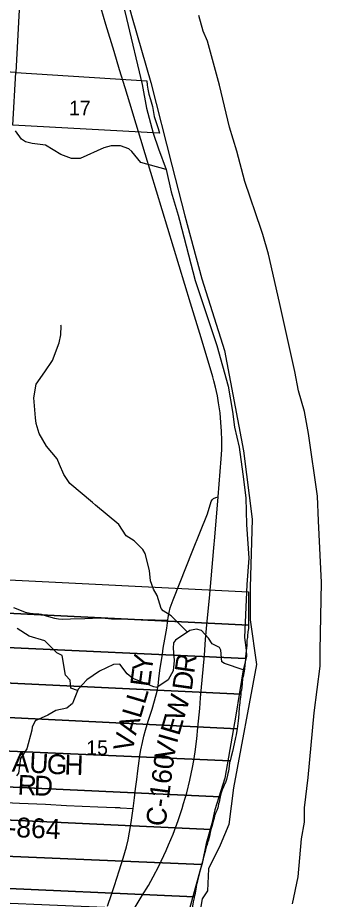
# Model space of a CAD drawing. Extents: x 1878108 to 2183446, y 146837 to 508383.
# Drawn here: x 2058566 to 2063175, y 222055 to 235414 of the extents above; entities that cross this region are included whole.
import ezdxf

# ---------------------------------------------------------------- set-up
doc = ezdxf.new("R2010")
doc.units = 0
for name, color, linetype in [('GM_X_County', 7, 'Continuous'), ('GM_X_County_Road', 7, 'Continuous'), ('GM_X_County_Road_Text', 7, 'Continuous'), ('GM_X_Major_River', 7, 'Continuous'), ('GM_X_Minor_River', 7, 'Continuous'), ('GM_X_Section', 7, 'Continuous'), ('GM_X_Section_Text', 7, 'Continuous'), ('GM_X_State_Route', 7, 'Continuous'), ('GM_X_Township', 7, 'Continuous'), ('GM_X_Township_Road', 7, 'Continuous'), ('GM_X_Township_Road_Text', 7, 'Continuous')]:
    doc.layers.add(name, color=color, linetype=linetype)

msp = doc.modelspace()

# ---------------------------------------------------------------- linework, layer by layer
at = {"layer": 'GM_X_County'}
msp.add_lwpolyline([(2059924, 236768), (2060306, 235412), (2060587, 234431), (2060906, 233181), (2061102, 232412), (2061359, 231454), (2061704, 230373), (2061995, 228851), (2062127, 227815), (2062097, 226779), (2062094, 226291), (2062189, 225615), (2061843, 223747), (2061773, 223187), (2061640, 222876), (2061464, 222520), (2061447, 222182), (2061367, 222065), (2061239, 221341)], dxfattribs=at)
at = {"layer": 'GM_X_County_Road'}
msp.add_lwpolyline([(2059931, 221950), (2059989, 222129), (2060034, 222265), (2060108, 222487), (2060166, 222678), (2060219, 222851), (2060244, 222958), (2060265, 223072), (2060289, 223222), (2060319, 223430), (2060340, 223593), (2060356, 223729), (2060374, 223871), (2060390, 224000), (2060410, 224153), (2060421, 224235), (2060437, 224321), (2060460, 224434), (2060479, 224530), (2060505, 224616), (2060547, 224753), (2060606, 224939), (2060643, 225062), (2060683, 225211), (2060699, 225291), (2060710, 225396), (2060723, 225522), (2060764, 225772), (2060776, 225861), (2060798, 225997), (2060829, 226166), (2060845, 226287), (2060850, 226327), (2060864, 226400), (2060880, 226472), (2060924, 226594), (2061227, 227346), (2061331, 227609), (2061445, 227898), (2061502, 228081), (2061518, 228108), (2061539, 228127), (2061575, 228143), (2061608, 228152)], dxfattribs=at)
at = {"layer": 'GM_X_Major_River'}
for points in [[(2060097, 235898), (2060218, 235400), (2060455, 234402), (2060521, 234042), (2060621, 233662), (2060702, 233428), (2060821, 233115), (2060897, 232777), (2061003, 232419), (2061021, 232347), (2061262, 231429), (2061590, 230448), (2061759, 229830), (2061825, 229448), (2061857, 229208), (2061928, 228904), (2061984, 228495), (2062028, 228139), (2062037, 227734)], [(2061448, 235057), (2061381, 235209), (2061314, 235447)], [(2063130, 227790), (2063116, 228166), (2062979, 229112), (2062918, 229446), (2062830, 229760), (2062771, 230052), (2062541, 231098), (2062372, 231832), (2062288, 232126), (2062262, 232204), (2062014, 232930), (2061890, 233392), (2061780, 233753), (2061627, 234389), (2061448, 235057)], [(2062738, 221986), (2062824, 222395), (2062875, 222972), (2062917, 223225), (2062917, 223443), (2062976, 223902), (2063067, 224883), (2063157, 225589), (2063156, 225823), (2063175, 226855), (2063130, 227790)], [(2062037, 227734), (2062076, 227224), (2062046, 226827), (2062009, 226024), (2062036, 225829), (2062038, 225737), (2061986, 225531), (2061879, 224844), (2061710, 223892), (2061558, 223409), (2061514, 223202), (2061425, 222900), (2061369, 222627), (2061148, 221822)]]:
    msp.add_lwpolyline(points, dxfattribs=at)
at = {"layer": 'GM_X_Minor_River'}
for points in [[(2060821, 233115), (2060436, 233217), (2060297, 233386), (2060254, 233425), (2060126, 233471), (2059988, 233470), (2059874, 233443), (2059516, 233280), (2059382, 233280), (2059224, 233340), (2058991, 233483), (2058788, 233506), (2058687, 233533), (2058623, 233573), (2058535, 233698)], [(2061144, 226104), (2060894, 226349), (2060775, 226425), (2060742, 226464), (2060682, 226658), (2060627, 226754), (2060585, 226882), (2060566, 227037), (2060500, 227294), (2060466, 227357), (2060334, 227485), (2060215, 227561), (2060100, 227735), (2059746, 228027), (2059701, 228067), (2059357, 228356), (2059267, 228492), (2059204, 228644), (2059165, 228729), (2059007, 228923), (2058891, 229115), (2058848, 229263), (2058840, 229351), (2058812, 229655), (2058846, 229862), (2058981, 230048), (2059096, 230219), (2059198, 230487), (2059224, 230606), (2059226, 230742), (2059222, 230755)], [(2061986, 225531), (2061703, 225626), (2061666, 225655), (2061649, 225830), (2061628, 225869), (2061516, 225928), (2061463, 226010), (2061357, 226126), (2061280, 226150), (2061179, 226127), (2060963, 225982), (2060930, 225941), (2060925, 225859), (2060944, 225676), (2060925, 225516), (2060853, 225382), (2060678, 225267), (2060632, 225277), (2060317, 225401), (2060227, 225472), (2060118, 225620), (2060022, 225615), (2059807, 225513), (2059618, 225381), (2059484, 225241), (2059413, 225061), (2059397, 225025), (2059313, 224950), (2059145, 224917), (2059027, 224846), (2058833, 224762), (2058788, 224662), (2058780, 224618), (2058704, 224335), (2058612, 224188), (2058579, 223966), (2058550, 223929)], [(2059476, 225221), (2059372, 225253), (2059364, 225377), (2059295, 225453), (2059244, 225750), (2059159, 225791), (2058979, 225973), (2058744, 226044), (2058560, 226158)], [(2061143, 226106), (2061143, 226106)]]:
    msp.add_lwpolyline(points, dxfattribs=at)
at = {"layer": 'GM_X_Section'}
for points in [[(2056048, 235892), (2058602, 235730), (2058539, 234580), (2055989, 234742), (2056037, 235668)], [(2058539, 234580), (2060526, 234455), (2060531, 234393), (2060542, 234331), (2060554, 234279), (2060558, 234255), (2060580, 234171), (2060612, 234069), (2060627, 233975), (2060639, 233915), (2060679, 233793), (2060698, 233735), (2060720, 233665), (2058495, 233783)], [(2062070, 226713), (2062070, 226696), (2062070, 226614), (2062068, 226514), (2062067, 226408), (2062071, 226360), (2062071, 226242), (2062070, 226211), (2058098, 226408), (2058126, 226912)], [(2058098, 226408), (2062070, 226211), (2062068, 226158), (2062060, 226108), (2062054, 226050), (2062052, 226020), (2062046, 225980), (2062043, 225902), (2062033, 225824), (2062027, 225776), (2062023, 225734), (2062023, 225706), (2058069, 225884)], [(2062023, 225706), (2062019, 225642), (2062014, 225608), (2062010, 225544), (2062000, 225486), (2061986, 225426), (2061980, 225404), (2061971, 225322), (2061961, 225222), (2061955, 225200), (2061952, 225162), (2058039, 225352), (2058069, 225884)], [(2058039, 225352), (2061952, 225162), (2061949, 225114), (2061945, 225096), (2061932, 224987), (2061928, 224967), (2061922, 224871), (2061916, 224805), (2061912, 224759), (2061896, 224638), (2058010, 224831)], [(2061896, 224638), (2061893, 224615), (2061881, 224549), (2061871, 224507), (2061838, 224339), (2061828, 224297), (2061806, 224217), (2061789, 224154), (2057982, 224319), (2058010, 224831)], [(2057982, 224319), (2061789, 224154), (2061783, 224131), (2061777, 224071), (2061767, 223995), (2061757, 223963), (2061753, 223935), (2061738, 223872), (2061722, 223826), (2061710, 223808), (2061690, 223762), (2061670, 223714), (2061656, 223668), (2061640, 223608), (2057952, 223782)], [(2061640, 223608), (2061633, 223582), (2061623, 223526), (2061615, 223500), (2061607, 223466), (2061603, 223442), (2061589, 223402), (2061575, 223372), (2061563, 223346), (2061553, 223320), (2061546, 223286), (2061532, 223240), (2061516, 223175), (2061500, 223113), (2057924, 223281), (2057952, 223782)], [(2057924, 223281), (2061500, 223113), (2061490, 223067), (2061476, 223013), (2061465, 222971), (2061455, 222939), (2061449, 222915), (2061441, 222883), (2061429, 222851), (2061419, 222805), (2061411, 222781), (2061407, 222765), (2061394, 222707), (2061386, 222689), (2061382, 222669), (2061364, 222597), (2061360, 222582), (2057894, 222732)], [(2061360, 222582), (2061338, 222495), (2061314, 222417), (2061303, 222362), (2061291, 222312), (2061281, 222278), (2061275, 222246), (2061265, 222178), (2061254, 222122), (2061247, 222094), (2057867, 222245), (2057894, 222732)], [(2057867, 222245), (2061247, 222094), (2061244, 222078), (2061232, 222018), (2061218, 221952), (2061213, 221929), (2061202, 221874), (2057854, 222016)]]:
    msp.add_lwpolyline(points, close=True, dxfattribs=at)
at = {"layer": 'GM_X_State_Route'}
msp.add_lwpolyline([(2060232, 221747), (2060457, 222112), (2060551, 222267), (2060621, 222397), (2060707, 222556), (2060820, 222794), (2060856, 222883), (2060925, 223041), (2061000, 223249), (2061062, 223433), (2061085, 223508), (2061132, 223667), (2061179, 223859), (2061219, 224054), (2061238, 224160), (2061260, 224289), (2061287, 224489), (2061303, 224660), (2061329, 224948), (2061342, 225107), (2061381, 225540), (2061401, 225756), (2061419, 225991), (2061444, 226269), (2061476, 226619), (2061542, 227380), (2061559, 227545), (2061608, 228152), (2061657, 228729), (2061664, 228868), (2061665, 229009), (2061660, 229150), (2061652, 229282), (2061637, 229424), (2061612, 229579), (2061597, 229685), (2061567, 229817), (2061542, 229909), (2061526, 229973), (2061397, 230409), (2061333, 230629), (2061188, 231089), (2060502, 233352), (2060437, 233566), (2060367, 233799), (2060267, 234118), (2060196, 234349), (2060114, 234625), (2060031, 234901), (2059906, 235311), (2059797, 235671)], dxfattribs=at)
at = {"layer": 'GM_X_Township'}
msp.add_lwpolyline([(2059924, 236768), (2060306, 235412), (2060587, 234431), (2060906, 233181), (2061102, 232412), (2061359, 231454), (2061704, 230373), (2061995, 228851), (2062127, 227815), (2062097, 226779), (2062094, 226291), (2062189, 225615), (2061843, 223747), (2061773, 223187), (2061640, 222876), (2061464, 222520), (2061447, 222182), (2061367, 222065), (2061239, 221341)], dxfattribs=at)
at = {"layer": 'GM_X_Township_Road'}
for points in [[(2058502, 226478), (2058618, 226429), (2058680, 226408), (2058756, 226389), (2058848, 226381), (2058890, 226381), (2058924, 226376), (2059000, 226353), (2059127, 226316), (2059185, 226306), (2059240, 226299), (2059367, 226307), (2059588, 226310), (2059820, 226321), (2059896, 226314)], [(2059896, 226314), (2059992, 226305), (2060192, 226304), (2060466, 226296), (2060845, 226287)], [(2057543, 223590), (2057579, 223570), (2057655, 223558), (2057856, 223551), (2058169, 223535), (2058277, 223528), (2058594, 223513), (2058992, 223498), (2059306, 223478), (2059781, 223458), (2060045, 223449), (2060110, 223445)], [(2060110, 223445), (2060122, 223444), (2060319, 223430)]]:
    msp.add_lwpolyline(points, dxfattribs=at)

# ---------------------------------------------------------------- texts
at = {"layer": 'GM_X_County_Road_Text'}
for s, rotation, p in [('Y', 81.8124, (2060599, 225486)), ('R', 81.7046, (2061244, 225469)), ('E', 82.4394, (2060570, 225265)), ('D', 82.0592, (2061208, 225208)), ('L', 73.6037, (2060496, 225000)), ('W', 73.692, (2061079, 224738)), ('L', 73.4465, (2060432, 224784)), ('E', 73.5942, (2061016, 224522)), ('A', 74.1532, (2060360, 224531)), ('V', 78.5029, (2060309, 224278)), ('V', 78.6033, (2060932, 224152)), ('I', 74.2122, (2060982, 224404)), ('C-160', 82.6043, (2060807, 223150))]:
    msp.add_text(s, height=300, rotation=rotation, dxfattribs=at).set_placement(p)
at = {"layer": 'GM_X_Section_Text'}
for s, p in [('17', (2059346, 233934)), ('15', (2059608, 224241))]:
    msp.add_text(s, height=221, rotation=0, dxfattribs=at).set_placement(p)
at = {"layer": 'GM_X_Township_Road_Text'}
for s, rotation, p in [('A', 356.924, (2058475, 223990)), ('U', 356.924, (2058738, 223976)), ('G', 356.9235, (2059002, 223961)), ('H', 358.1131, (2059273, 223947)), ('R', 357.3333, (2058561, 223643)), ('D', 357.6763, (2058809, 223632)), ('T-864', 357.5229, (2058164, 223014))]:
    msp.add_text(s, height=300, rotation=rotation, dxfattribs=at).set_placement(p)

doc.saveas('drawing.dxf')
